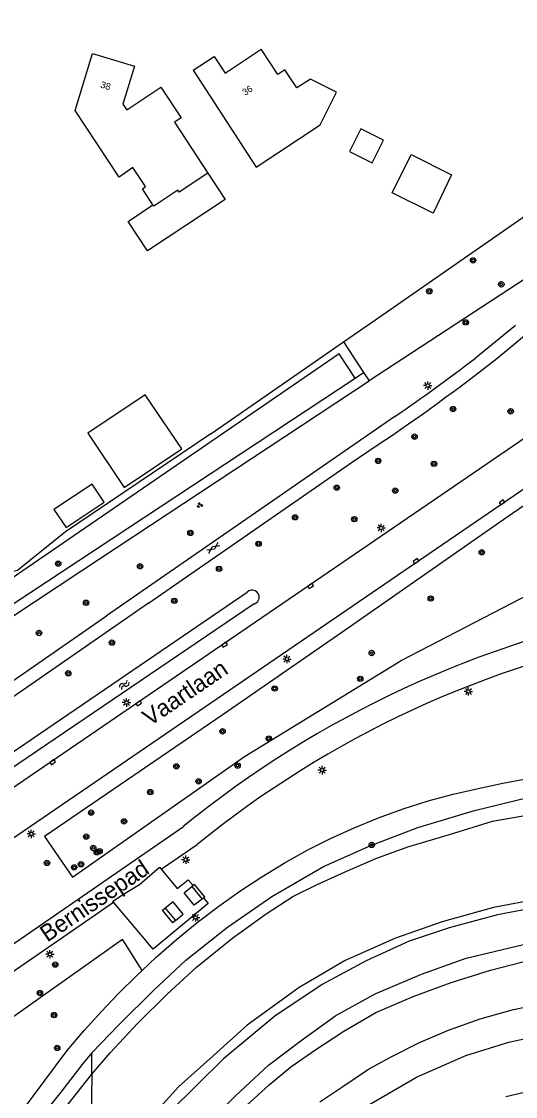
# Model space of a CAD drawing. Extents: x 131000 to 133013, y 393000 to 396501.
# Drawn here: x 131307.6 to 131381.1, y 394727.3 to 394887.2 of the extents above; entities that cross this region are included whole.
import ezdxf

# ---------------------------------------------------------------- set-up
doc = ezdxf.new("R2010")
doc.units = 0
for name, color, linetype in [('gg-afsc-erfafscheiding', 7, 'Continuous'), ('gg-anno-huisnummerreeks BGT', 7, 'Continuous'), ('gg-anno-openbare ruimte label', 7, 'Continuous'), ('gg-bbg-gedigitaliseerde bebouwing', 7, 'Continuous'), ('gg-bbg-gedigitaliseerde bijgebouw', 7, 'Continuous'), ('gg-bbg-hoofdgebouw', 7, 'Continuous'), ('gg-bbg-luifel en loopbrug', 7, 'Continuous'), ('gg-knt-BGT kruinlijn', 7, 'Continuous'), ('gg-knt-verharding', 7, 'Continuous'), ('gg-kntw-bovenkant insteek waterloop', 7, 'Continuous'), ('gg-kwrk-kunstwerk', 7, 'Continuous'), ('gt-grn-groengrens', 7, 'Continuous'), ('gt-grn-vlakafsluiter', 7, 'Continuous'), ('gt-symb-boom', 7, 'Continuous'), ('gt-symb-gesloten verharding', 7, 'Continuous'), ('gt-symb-groenvak', 7, 'Continuous'), ('gt-symb-kolk', 7, 'Continuous'), ('gt-symb-lichtmast', 7, 'Continuous'), ('gt-symb-watersymbool', 7, 'Continuous'), ('gx-grn-maaiveld', 7, 'Continuous')]:
    doc.layers.add(name, color=color, linetype=linetype)

# ---------------------------------------------------------------- blocks, each defined once
blk = doc.blocks.new('gt0-BOOM')
at = {"layer": 'gt-symb-boom'}
for radius in [0.4, 0.2]:
    blk.add_circle((0, 0), radius, dxfattribs=at)
blk = doc.blocks.new('gt0-LMAST')
at = {"layer": 'gt-symb-lichtmast'}
for p, q in [((-0.18, 0.17), (-0.45, 0.44)), ((-0.01, 0.25), (-0.01, 0.62)), ((0.17, 0.17), (0.44, 0.44)), ((-0.26, 0), (-0.63, 0)), ((-0.18, -0.18), (-0.45, -0.45)), ((-0.01, -0.25), (-0.01, -0.63)), ((0.44, -0.45), (0.17, -0.18)), ((0.24, 0), (0.62, 0))]:
    blk.add_line(p, q, dxfattribs=at)
blk.add_circle((-0.01, 0), 0.25, dxfattribs=at)
blk = doc.blocks.new('gt0-GRVAK')
at = {"layer": 'gt-symb-groenvak'}
for p, q in [((-0.11, 0.19), (-0.23, 0.24)), ((-0.18, 0.15), (0.09, 0.15)), ((-0.09, 0.21), (-0.16, 0.32)), ((-0.05, 0.21), (-0.05, 0.39)), ((0, 0.21), (0.06, 0.32)), ((0.02, 0.19), (0.13, 0.24)), ((0.26, -0.05), (0.2, 0.06)), ((0.31, -0.05), (0.31, 0.13)), ((0.35, -0.05), (0.41, 0.06)), ((-0.24, -0.23), (-0.36, -0.18)), ((-0.32, -0.26), (-0.05, -0.26)), ((-0.23, -0.21), (-0.29, -0.09)), ((-0.18, -0.2), (-0.18, -0.02)), ((-0.14, -0.21), (-0.07, -0.09)), ((-0.12, -0.23), (0, -0.18)), ((0.24, -0.07), (0.12, -0.02)), ((0.17, -0.11), (0.44, -0.11)), ((0.37, -0.07), (0.49, -0.02))]:
    blk.add_line(p, q, dxfattribs=at)
blk = doc.blocks.new('gt0-KOLK')
at = {"layer": 'gt-symb-kolk'}
blk.add_lwpolyline([(0, 0), (0.37, 0), (0.37, 0.4), (-0.38, 0.4), (-0.38, 0), (0, 0)], dxfattribs=at)
blk = doc.blocks.new('gt0-WA')
at = {"layer": 'gt-symb-watersymbool'}
for centre, start, end in [((-0.32, 0.02), 28.0725, 151.9275), ((0.43, 0.42), 208.0725, 331.9275), ((-0.32, -0.43), 28.0725, 151.9275), ((0.43, -0.03), 208.0725, 331.9275)]:
    blk.add_arc(centre, 0.425, start, end, dxfattribs=at)
blk = doc.blocks.new('gt0-GESVH1')
at = {"layer": 'gt-symb-gesloten verharding'}
for p, q in [((-0.99, -0.26), (0.01, 0.24)), ((0.01, -0.26), (-0.99, 0.24)), ((0.01, 0.24), (1.01, -0.26)), ((1.01, 0.24), (0.01, -0.26))]:
    blk.add_line(p, q, dxfattribs=at)

msp = doc.modelspace()

# ---------------------------------------------------------------- linework, layer by layer
at = {"layer": 'gg-afsc-erfafscheiding'}
msp.add_line((131335.82, 394825.85), (131314.15, 394811.26), dxfattribs=at)
at = {"layer": 'gg-bbg-gedigitaliseerde bebouwing'}
for points in [[(131333.15, 394879.94), (131342.54, 394865.5), (131352.07, 394871.81), (131354.49, 394876.66), (131350.62, 394878.6), (131348.6, 394877.29), (131346.82, 394879.99), (131345.79, 394879.3), (131343.28, 394883.07)], [(131327.19, 394859.89), (131325.61, 394862.29), (131326.08, 394862.6), (131324.21, 394865.44), (131322.14, 394863.99), (131315.63, 394873.93), (131318.21, 394882.4)], [(131328.37, 394877.38), (131331.37, 394872.84), (131330.37, 394872.18), (131335.36, 394864.6)], [(131335.36, 394864.6), (131331.08, 394861.76), (131330.89, 394862.07), (131327.31, 394859.71), (131327.19, 394859.89)]]:
    msp.add_lwpolyline(points, dxfattribs=at)
at = {"layer": 'gg-bbg-gedigitaliseerde bijgebouw'}
for points in [[(131371.64, 394864.37), (131368.87, 394858.68), (131362.8, 394861.66), (131365.6, 394867.36), (131371.64, 394864.37)], [(131326.05, 394831.65), (131317.49, 394825.93), (131322.89, 394817.86), (131331.49, 394823.61), (131326.05, 394831.65)], [(131319.91, 394815.68), (131318.12, 394818.36), (131312.46, 394814.58), (131314.25, 394811.9), (131319.91, 394815.68)]]:
    msp.add_lwpolyline(points, dxfattribs=at)
at = {"layer": 'gg-bbg-hoofdgebouw'}
for points in [[(131333.15, 394879.94), (131336.29, 394881.98), (131337.91, 394879.49), (131343.28, 394883.07)], [(131318.21, 394882.4), (131324.44, 394880.5), (131322.73, 394874.85), (131323.28, 394874.04), (131328.37, 394877.38)]]:
    msp.add_lwpolyline(points, dxfattribs=at)
at = {"layer": 'gg-bbg-luifel en loopbrug'}
for points in [[(131356.42, 394867.81), (131359.83, 394866.13), (131361.51, 394869.54), (131358.1, 394871.21), (131356.42, 394867.81)], [(131335.36, 394864.6), (131337.94, 394860.71), (131326.39, 394853.04), (131323.48, 394857.43), (131327.19, 394859.89)]]:
    msp.add_lwpolyline(points, dxfattribs=at)
at = {"layer": 'gg-knt-BGT kruinlijn'}
for p, q in [((131386.31, 394756.94), (131377.89, 394755.4)), ((131377.89, 394755.4), (131370.23, 394753.24)), ((131385.1, 394755.53), (131378.48, 394754.28)), ((131378.48, 394754.28), (131371.29, 394752.33)), ((131370.23, 394753.24), (131363.3, 394750.79)), ((131371.29, 394752.33), (131365.34, 394750.36)), ((131363.3, 394750.79), (131355.81, 394747.48)), ((131365.34, 394750.36), (131358.9, 394747.42)), ((131355.81, 394747.48), (131348.96, 394743.5)), ((131358.9, 394747.42), (131352.38, 394743.9)), ((131352.38, 394743.9), (131345.35, 394739.22)), ((131348.96, 394743.5), (131341.23, 394737.86)), ((131345.35, 394739.22), (131337.67, 394732.89)), ((131341.23, 394737.86), (131335.67, 394732.89)), ((131337.67, 394732.89), (131329.79, 394725.08)), ((131335.67, 394732.89), (131330.99, 394728.68)), ((131330.99, 394728.68), (131325.94, 394723.12))]:
    msp.add_line(p, q, dxfattribs=at)
at = {"layer": 'gg-knt-verharding'}
for p, q in [((131381.14, 394841.97), (131375.18, 394837.09)), ((131394.29, 394833.26), (131300.6, 394769.27)), ((131363.2, 394828.42), (131320.28, 394798.74)), ((131388.31, 394821.67), (131304.05, 394764.12)), ((131326.54, 394800.63), (131289.57, 394775.06)), ((131288.73, 394776.91), (131320.28, 394798.74)), ((131328.41, 394761.06), (131333.78, 394764.77))]:
    msp.add_line(p, q, dxfattribs=at)
for points in [[(131378.35, 394837.04), (131381.54, 394839.65), (131382.59, 394840.55)], [(131326.54, 394800.63), (131356.37, 394821.3), (131360.72, 394824.23)], [(131107.99, 394670.65), (131108.97, 394670.21), (131156.23, 394667.69), (131160.88, 394667.61), (131165.54, 394667.7), (131169.93, 394667.92), (131174.31, 394668.29), (131176.38, 394668.56), (131180.66, 394669.61), (131184.89, 394670.82), (131189.06, 394672.22), (131193.15, 394673.85), (131196.9, 394675.58), (131200.56, 394677.49), (131204.12, 394679.59), (131207.57, 394681.85), (131331.71, 394767.44)], [(131321.33, 394756.18), (131321.23, 394756.3), (131322.82, 394757.35), (131325.17, 394758.81), (131328.16, 394761.37), (131328.41, 394761.06)], [(131328.41, 394761.06), (131330.81, 394758.2), (131332.43, 394759.51), (131333.15, 394758.64)], [(131334.5, 394756.64), (131333.33, 394755.7), (131331.82, 394757.56), (131332.99, 394758.51)], [(131334.69, 394756.8), (131335.39, 394755.95), (131327.24, 394749.19), (131321.33, 394756.18)], [(131107.69, 394666.26), (131108.59, 394666.55), (131156.27, 394664.26), (131166.48, 394664.32), (131170.68, 394664.5), (131176.13, 394665.07), (131177.43, 394665.32), (131181.87, 394666.42), (131186.28, 394667.64), (131190.62, 394669.07), (131194.87, 394670.76), (131199.07, 394672.74), (131203.17, 394674.94), (131207.14, 394677.37), (131321.33, 394756.18)], [(131330.53, 394753.42), (131331.7, 394754.37), (131330.18, 394756.23), (131329.02, 394755.28)]]:
    msp.add_lwpolyline(points, dxfattribs=at)
for centre, radius, start, end in [((131196.14, 395069.22), 295.14, 303.8906, 308.1224), ((131181.17, 395092.72), 320.92, 304.5571, 307.1968), ((131429.91, 394646.84), 155.52, 100.573, 129.1568), ((131429.99, 394646.22), 152.67, 100.6927, 129.0625)]:
    msp.add_arc(centre, radius, start, end, dxfattribs=at)
at = {"layer": 'gg-kntw-bovenkant insteek waterloop'}
msp.add_line((131301.64, 394775.3), (131341.2, 394802.26), dxfattribs=at)
for points in [[(131342.27, 394800.53), (131301.35, 394772.81), (131300.48, 394774.11)], [(131364.41, 394770.06), (131368.12, 394771.24), (131371.85, 394772.24), (131375.56, 394773.1), (131379.27, 394773.88), (131382.99, 394774.55), (131386.73, 394775.12), (131390.48, 394775.59), (131394.24, 394775.96), (131398.15, 394776.24), (131402.08, 394776.42), (131406.01, 394776.49), (131409.95, 394776.45), (131414.08, 394776.3), (131418.21, 394776.03), (131422.33, 394775.65), (131426.61, 394775.13), (131439.6, 394772.3)], [(131359.6, 394764.59), (131366.62, 394767.28), (131375.04, 394769.82), (131382.96, 394771.74), (131390.25, 394773.01), (131399.11, 394773.52), (131406.76, 394773.37), (131415.52, 394772.83), (131422.91, 394772.12), (131428.95, 394771.24)], [(131325.57, 394746), (131327.69, 394747.97), (131330.69, 394750.6), (131333.79, 394753.15), (131336.99, 394755.58), (131340.14, 394757.82), (131343.37, 394759.96), (131346.7, 394761.99), (131350.12, 394763.89), (131353.6, 394765.64), (131357.14, 394767.25), (131360.74, 394768.73), (131364.41, 394770.06)], [(131277.39, 394684.43), (131314.44, 394734.11), (131316.94, 394737.06), (131319.46, 394739.87), (131322.08, 394742.6), (131324.77, 394745.26), (131325.57, 394746)]]:
    msp.add_lwpolyline(points, dxfattribs=at)
msp.add_arc((131341.97, 394801.54), 1.05, 287.0299, 136.5278, dxfattribs=at)
at = {"layer": 'gg-kwrk-kunstwerk'}
for p, q in [((131333.15, 394758.64), (131332.99, 394758.51)), ((131332.99, 394758.51), (131334.5, 394756.64)), ((131334.5, 394756.64), (131334.69, 394756.8)), ((131329.02, 394755.28), (131330.53, 394753.42))]:
    msp.add_line(p, q, dxfattribs=at)
for points in [[(131334.69, 394756.8), (131334.89, 394756.96), (131333.37, 394758.82), (131333.15, 394758.64)], [(131330.53, 394753.42), (131330.14, 394753.11), (131328.63, 394754.97), (131329.02, 394755.28)]]:
    msp.add_lwpolyline(points, dxfattribs=at)
at = {"layer": 'gt-grn-groengrens'}
for p, q in [((131355.54, 394839.5), (131358.53, 394834.95)), ((131295.55, 394793.4), (131357.28, 394834.13)), ((131357.28, 394834.13), (131358.53, 394834.95)), ((131358.53, 394834.95), (131359.36, 394833.7))]:
    msp.add_line(p, q, dxfattribs=at)
for points in [[(131437.93, 394908.16), (131446.28, 394906.04), (131449.83, 394904.97), (131447.59, 394901.28), (131445.87, 394899.35), (131431.25, 394889.51), (131398.75, 394866.95), (131393.97, 394862), (131387.89, 394852.36), (131359.36, 394833.7)], [(131357.28, 394834.13), (131354.92, 394837.71), (131293.87, 394795.94), (131295.55, 394793.4)], [(131295.12, 394791.32), (131316.76, 394805.61), (131359.36, 394833.7)], [(131311.04, 394765.96), (131315.22, 394759.87), (131340.79, 394777.84), (131364.15, 394792.1), (131399.76, 394810.57), (131392.83, 394822.29), (131379.88, 394813.43), (131355.31, 394796.3), (131337.65, 394784.09), (131311.04, 394765.96)], [(131325.57, 394746), (131323.04, 394750), (131322.65, 394750.61), (131298.95, 394733.85), (131280.6, 394721.11)]]:
    msp.add_lwpolyline(points, dxfattribs=at)
at = {"layer": 'gt-grn-vlakafsluiter'}
msp.add_line((131335.82, 394825.85), (131355.54, 394839.5), dxfattribs=at)
for points in [[(131355.54, 394839.5), (131361.32, 394843.5), (131383.91, 394859.19)], [(131314.15, 394811.26), (131307.01, 394805.52), (131305.23, 394805.05), (131305.01, 394805.45), (131291.65, 394796.3)]]:
    msp.add_lwpolyline(points, dxfattribs=at)
at = {"layer": 'gx-grn-maaiveld'}
for q in [(131318.11, 394733.74), (131317.85, 394713.15)]:
    msp.add_line((131318.07, 394730.57), q, dxfattribs=at)
for points in [[(131318.07, 394730.57), (131320.83, 394733.76), (131324.91, 394738.13), (131329.3, 394742.49), (131333.67, 394746.5), (131339.1, 394750.84), (131344.05, 394754.43), (131348, 394757), (131351.65, 394758.81), (131355.8, 394760.69), (131360.35, 394762.65), (131365.13, 394764.4), (131371.3, 394766.23), (131377.72, 394768.2), (131383.95, 394769.31)], [(131318.11, 394733.74), (131322.17, 394737.99), (131327.34, 394743.08), (131332.1, 394747.54), (131338.27, 394752.45), (131344.89, 394757.01), (131352.56, 394761.48), (131359.6, 394764.59)], [(131317.71, 394702.21), (131317.73, 394702.23), (131322.47, 394708.28), (131327.59, 394714.61), (131332.4, 394720.16), (131339.47, 394727.35), (131344.39, 394731.93), (131349.25, 394735.6), (131354.39, 394739.3), (131360.26, 394742.54), (131367.16, 394745.48), (131373.8, 394747.83), (131383.35, 394750.14), (131390.74, 394751.21), (131399.12, 394751.64), (131409.09, 394750.99), (131418.01, 394749.45), (131431.26, 394746.49), (131449.3, 394742.18), (131454.58, 394740.92)], [(131341.13, 394725.94), (131344.47, 394728.99), (131347.71, 394731.68), (131351.42, 394734.26), (131355.57, 394736.98), (131360.35, 394739.78), (131365.93, 394742.13), (131371.56, 394744.22), (131377.4, 394746.05), (131382.22, 394747.3), (131388, 394748.15), (131393.63, 394748.68), (131398.91, 394748.99), (131404.13, 394748.85), (131410.26, 394748.25), (131418.57, 394746.88), (131425.42, 394745.37), (131435.82, 394742.97), (131445.22, 394740.79), (131454.05, 394738.89)], [(131352.02, 394726.45), (131355.29, 394728.63), (131359.27, 394731.34), (131362.65, 394733.15), (131366.83, 394735.3), (131371.19, 394737.13), (131375.88, 394738.82), (131380.85, 394740.18), (131385.83, 394741.25), (131392.38, 394742.16), (131398.39, 394742.55), (131404.69, 394742.43), (131409.34, 394741.92), (131415.35, 394740.93), (131420.88, 394739.77), (131437.44, 394735.93), (131452.37, 394732.49)], [(131359.08, 394725.89), (131366.41, 394730.12), (131373.76, 394733.38), (131380.16, 394735.35), (131386.94, 394736.84), (131393.24, 394737.75), (131398.99, 394738.14), (131404.44, 394738.11), (131411.03, 394737.28), (131420.17, 394735.37), (131451.39, 394728.25)], [(131318.11, 394733.74), (131316.79, 394732.24), (131313.48, 394727.89), (131309.05, 394722.41)], [(131123.8, 394630.98), (131140.82, 394630.68), (131155.25, 394630.95), (131172.71, 394630.68), (131188.38, 394631.22), (131199.58, 394631.92), (131209.04, 394633.85), (131219.63, 394636.74), (131229.84, 394640.18), (131240.4, 394644.94), (131248.82, 394649.93), (131256.87, 394655.65), (131264.07, 394661.88), (131271.3, 394669.11), (131278.61, 394677.17), (131285.73, 394686.16), (131293.03, 394696.31), (131299.4, 394705.46), (131305.9, 394714.71), (131312.33, 394723.31), (131318.07, 394730.57)], [(131379.72, 394727.24), (131382.02, 394727.83), (131384.06, 394728.16), (131386.55, 394728.56), (131388.87, 394728.75), (131391.96, 394728.91), (131393.91, 394728.94), (131397.55, 394728.81), (131400.89, 394728.39), (131408.09, 394727.16)]]:
    msp.add_lwpolyline(points, dxfattribs=at)

# ---------------------------------------------------------------- block references
at = {"layer": 'gt-symb-boom'}
for p in [(131374.83, 394851.63), (131379.03, 394848.07), (131368.32, 394847.05), (131373.74, 394842.4), (131371.85, 394829.52), (131380.42, 394829.18), (131366.12, 394825.41), (131360.7, 394821.81), (131369.01, 394821.37), (131354.54, 394817.82), (131363.25, 394817.38), (131348.34, 394813.42), (131357.15, 394813.14), (131332.76, 394811.1), (131342.9, 394809.47), (131376.12, 394808.21), (131313.09, 394806.52), (131325.27, 394806.13), (131337.02, 394805.75), (131330.37, 394800.99), (131368.52, 394801.34), (131317.23, 394800.7), (131310.23, 394796.21), (131321.09, 394794.78), (131359.74, 394793.23), (131314.59, 394790.22), (131358.04, 394789.39), (131345.3, 394787.95), (131337.55, 394781.58), (131344.43, 394780.51), (131330.68, 394776.37), (131339.79, 394776.49), (131333.98, 394774.14), (131326.79, 394772.54), (131317.99, 394769.48), (131322.89, 394768.19), (131317.26, 394765.91), (131318.31, 394764.23), (131359.74, 394764.68), (131318.82, 394763.59), (131319.25, 394763.75), (131311.42, 394762), (131315.46, 394761.34), (131316.48, 394761.81), (131312.65, 394746.87), (131310.37, 394742.65), (131312.47, 394739.37), (131312.94, 394734.49)]:
    msp.add_blockref('gt0-BOOM', p, dxfattribs=at)
at = {"layer": 'gt-symb-gesloten verharding', "rotation": 34.73862528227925}
msp.add_blockref('gt0-GESVH1', (131336.17, 394808.88), dxfattribs=at)
at = {"layer": 'gt-symb-groenvak'}
msp.add_blockref('gt0-GRVAK', (131334.15, 394815.22), dxfattribs=at)
at = {"layer": 'gt-symb-kolk'}
for p, rotation in [((131379.25, 394815.48), 34.56462293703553), ((131366.44, 394806.73), 34.2460113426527), ((131350.77, 394803.05), 34.32560196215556), ((131337.97, 394794.3), 34.32560196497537), ((131325.19, 394785.58), 34.32560196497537), ((131312.38, 394776.83), 34.32560196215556)]:
    msp.add_blockref('gt0-KOLK', p, dxfattribs=dict(at, rotation=rotation))
at = {"layer": 'gt-symb-lichtmast'}
for p in [(131368.09, 394833.02), (131361.16, 394811.83), (131347.13, 394792.33), (131374.13, 394787.52), (131323.26, 394785.86), (131352.37, 394775.81), (131309.08, 394766.33), (131332.07, 394762.49), (131333.53, 394753.91), (131311.87, 394748.43)]:
    msp.add_blockref('gt0-LMAST', p, dxfattribs=at)
at = {"layer": 'gt-symb-watersymbool', "rotation": 42.689957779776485}
msp.add_blockref('gt0-WA', (131322.87, 394788.45), dxfattribs=at)

# ---------------------------------------------------------------- texts
at = {"layer": 'gg-anno-huisnummerreeks BGT'}
for s, rotation, p in [('38', 343.1, (131319.29, 394877.37)), ('36', 33.7, (131340.9, 394876.08))]:
    msp.add_text(s, height=1, rotation=rotation, dxfattribs=at).set_placement(p)
at = {"layer": 'gg-anno-openbare ruimte label'}
for s, p in [('Vaartlaan', (131326.73, 394782.29)), ('Bernissepad', (131311.47, 394750.15))]:
    msp.add_text(s, height=2.5, rotation=34.1, dxfattribs=at).set_placement(p)

doc.saveas('drawing.dxf')
